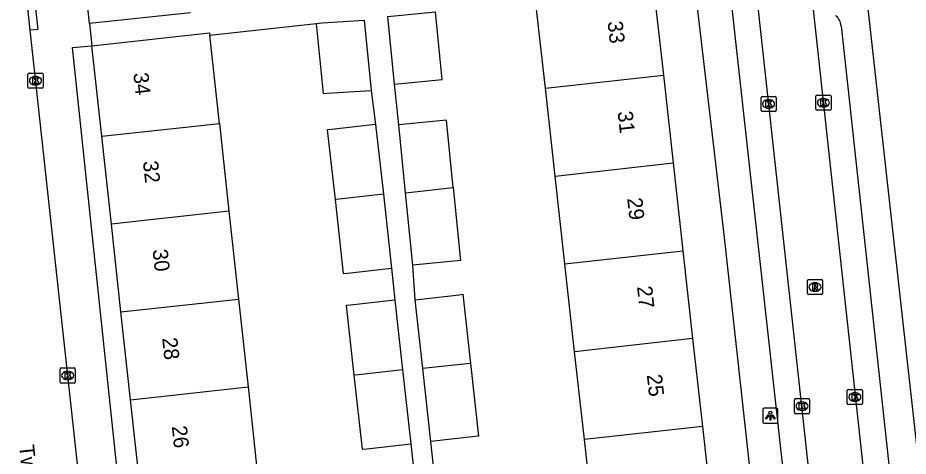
# Model space of a CAD drawing. Extents: x 160026 to 161302, y 384757 to 385701.
# Drawn here: x 161055.6 to 161114.5, y 385162.9 to 385191.8 of the extents above; entities that cross this region are included whole.
import ezdxf

# ---------------------------------------------------------------- set-up
doc = ezdxf.new("R2010")
doc.units = 0
for name, color, linetype in [('IMGEO_Kolk', 7, 'Continuous'), ('IMGEO_Lichtpunt', 7, 'Continuous'), ('IMGEO_Openbare_ruimte_label', 7, 'Continuous'), ('IMGEO_Pand', 7, 'Continuous'), ('IMGEO_Pand_nummerreeks', 7, 'Continuous'), ('IMGEO_Rijbaan_lokaal_open', 7, 'Continuous'), ('IMGEO_Rioolput', 7, 'Continuous'), ('IMGEO_Voetpad_open', 7, 'Continuous')]:
    doc.layers.add(name, color=color, linetype=linetype)

msp = doc.modelspace()

# ---------------------------------------------------------------- linework, layer by layer
at = {"layer": 'IMGEO_Kolk'}
for p, q in [((161056.284, 385187.246), (161056.284, 385188.098)), ((161056.359, 385188.172), (161057.211, 385188.172)), ((161057.285, 385188.098), (161057.285, 385187.246)), ((161056.772, 385187.952), (161056.797, 385187.952)), ((161057.211, 385187.172), (161056.359, 385187.172)), ((161056.795, 385187.392), (161056.77, 385187.392)), ((161104.779, 385185.71), (161104.779, 385186.562)), ((161104.854, 385186.636), (161105.706, 385186.636)), ((161105.267, 385186.416), (161105.292, 385186.416)), ((161105.78, 385186.562), (161105.78, 385185.71)), ((161108.408, 385185.79), (161108.408, 385186.642)), ((161108.483, 385186.716), (161109.335, 385186.716)), ((161108.896, 385186.496), (161108.921, 385186.496)), ((161109.409, 385186.642), (161109.409, 385185.79)), ((161105.29, 385185.856), (161105.265, 385185.856)), ((161109.335, 385185.716), (161108.483, 385185.716)), ((161108.919, 385185.936), (161108.894, 385185.936)), ((161105.706, 385185.636), (161104.854, 385185.636)), ((161058.493, 385168.688), (161059.345, 385168.688)), ((161058.418, 385167.762), (161058.418, 385168.614)), ((161058.906, 385168.468), (161058.931, 385168.468)), ((161059.419, 385168.614), (161059.419, 385167.762)), ((161059.345, 385167.688), (161058.493, 385167.688)), ((161058.929, 385167.908), (161058.904, 385167.908)), ((161110.487, 385166.342), (161110.487, 385167.194)), ((161110.562, 385167.268), (161111.414, 385167.268)), ((161110.975, 385167.048), (161111, 385167.048)), ((161111.488, 385167.194), (161111.488, 385166.342)), ((161106.989, 385165.742), (161106.989, 385166.594)), ((161107.064, 385166.668), (161107.916, 385166.668)), ((161107.477, 385166.448), (161107.502, 385166.448)), ((161107.99, 385166.594), (161107.99, 385165.742)), ((161110.998, 385166.488), (161110.973, 385166.488)), ((161107.5, 385165.888), (161107.475, 385165.888)), ((161111.414, 385166.268), (161110.562, 385166.268)), ((161107.916, 385165.668), (161107.064, 385165.668))]:
    msp.add_line(p, q, dxfattribs=at)
for points in [[(161056.284, 385187.246), (161056.284, 385188.098)], [(161056.359, 385188.172), (161057.211, 385188.172)], [(161057.285, 385188.098), (161057.285, 385187.246)], [(161056.605, 385187.872), (161056.728, 385187.872), (161056.728, 385187.721), (161056.858, 385187.872), (161057.022, 385187.872), (161056.876, 385187.721), (161057.029, 385187.472), (161056.877, 385187.472), (161056.792, 385187.636), (161056.728, 385187.569), (161056.728, 385187.472), (161056.605, 385187.472), (161056.605, 385187.872)], [(161057.211, 385187.172), (161056.359, 385187.172)], [(161104.779, 385185.71), (161104.779, 385186.562)], [(161104.854, 385186.636), (161105.706, 385186.636)], [(161105.1, 385186.336), (161105.223, 385186.336), (161105.223, 385186.185), (161105.353, 385186.336), (161105.517, 385186.336), (161105.371, 385186.185), (161105.524, 385185.936), (161105.372, 385185.936), (161105.287, 385186.1), (161105.223, 385186.033), (161105.223, 385185.936), (161105.1, 385185.936), (161105.1, 385186.336)], [(161105.78, 385186.562), (161105.78, 385185.71)], [(161108.408, 385185.79), (161108.408, 385186.642)], [(161108.483, 385186.716), (161109.335, 385186.716)], [(161108.729, 385186.416), (161108.852, 385186.416), (161108.852, 385186.265), (161108.982, 385186.416), (161109.146, 385186.416), (161109, 385186.265), (161109.153, 385186.016), (161109.001, 385186.016), (161108.916, 385186.18), (161108.852, 385186.113), (161108.852, 385186.016), (161108.729, 385186.016), (161108.729, 385186.416)], [(161109.409, 385186.642), (161109.409, 385185.79)], [(161109.335, 385185.716), (161108.483, 385185.716)], [(161105.706, 385185.636), (161104.854, 385185.636)], [(161058.493, 385168.688), (161059.345, 385168.688)], [(161058.418, 385167.762), (161058.418, 385168.614)], [(161058.739, 385168.388), (161058.862, 385168.388), (161058.862, 385168.237), (161058.992, 385168.388), (161059.156, 385168.388), (161059.01, 385168.237), (161059.163, 385167.988), (161059.011, 385167.988), (161058.926, 385168.152), (161058.862, 385168.085), (161058.862, 385167.988), (161058.739, 385167.988), (161058.739, 385168.388)], [(161059.419, 385168.614), (161059.419, 385167.762)], [(161059.345, 385167.688), (161058.493, 385167.688)], [(161110.487, 385166.342), (161110.487, 385167.194)], [(161110.562, 385167.268), (161111.414, 385167.268)], [(161110.808, 385166.968), (161110.931, 385166.968), (161110.931, 385166.817), (161111.061, 385166.968), (161111.225, 385166.968), (161111.079, 385166.817), (161111.232, 385166.568), (161111.08, 385166.568), (161110.995, 385166.732), (161110.931, 385166.665), (161110.931, 385166.568), (161110.808, 385166.568), (161110.808, 385166.968)], [(161111.488, 385167.194), (161111.488, 385166.342)], [(161106.989, 385165.742), (161106.989, 385166.594)], [(161107.064, 385166.668), (161107.916, 385166.668)], [(161107.31, 385166.368), (161107.433, 385166.368), (161107.433, 385166.217), (161107.563, 385166.368), (161107.727, 385166.368), (161107.581, 385166.217), (161107.734, 385165.968), (161107.582, 385165.968), (161107.497, 385166.132), (161107.433, 385166.065), (161107.433, 385165.968), (161107.31, 385165.968), (161107.31, 385166.368)], [(161107.99, 385166.594), (161107.99, 385165.742)], [(161111.414, 385166.268), (161110.562, 385166.268)], [(161107.916, 385165.668), (161107.064, 385165.668)]]:
    msp.add_lwpolyline(points, dxfattribs=at)
for centre, start, end in [((161056.361, 385188.096), 91.55205, 178.44795), ((161056.361, 385188.096), 91.55205, 178.44795), ((161057.209, 385188.096), 1.55205, 88.44795), ((161057.209, 385188.096), 1.55205, 88.44795), ((161056.361, 385187.248), 181.55205, 268.44795), ((161056.361, 385187.248), 181.55205, 268.44795), ((161057.209, 385187.248), 271.55205, 358.44795), ((161057.209, 385187.248), 271.55205, 358.44795), ((161104.856, 385186.56), 91.55205, 178.44795), ((161104.856, 385186.56), 91.55205, 178.44795), ((161105.704, 385186.56), 1.55205, 88.44795), ((161105.704, 385186.56), 1.55205, 88.44795), ((161108.485, 385186.64), 91.55205, 178.44795), ((161108.485, 385186.64), 91.55205, 178.44795), ((161109.333, 385186.64), 1.55205, 88.44795), ((161109.333, 385186.64), 1.55205, 88.44795), ((161108.485, 385185.792), 181.55205, 268.44795), ((161108.485, 385185.792), 181.55205, 268.44795), ((161109.333, 385185.792), 271.55205, 358.44795), ((161109.333, 385185.792), 271.55205, 358.44795), ((161104.856, 385185.712), 181.55205, 268.44795), ((161104.856, 385185.712), 181.55205, 268.44795), ((161105.704, 385185.712), 271.55205, 358.44795), ((161105.704, 385185.712), 271.55205, 358.44795), ((161058.495, 385168.612), 91.55205, 178.44795), ((161058.495, 385168.612), 91.55205, 178.44795), ((161059.343, 385168.612), 1.55205, 88.44795), ((161059.343, 385168.612), 1.55205, 88.44795), ((161058.495, 385167.764), 181.55205, 268.44795), ((161058.495, 385167.764), 181.55205, 268.44795), ((161059.343, 385167.764), 271.55205, 358.44795), ((161059.343, 385167.764), 271.55205, 358.44795), ((161110.564, 385167.192), 91.55205, 178.44795), ((161110.564, 385167.192), 91.55205, 178.44795), ((161111.412, 385167.192), 1.55205, 88.44795), ((161111.412, 385167.192), 1.55205, 88.44795), ((161107.066, 385166.592), 91.55205, 178.44795), ((161107.066, 385166.592), 91.55205, 178.44795), ((161107.914, 385166.592), 1.55205, 88.44795), ((161107.914, 385166.592), 1.55205, 88.44795), ((161110.564, 385166.344), 181.55205, 268.44795), ((161110.564, 385166.344), 181.55205, 268.44795), ((161111.412, 385166.344), 271.55205, 358.44795), ((161111.412, 385166.344), 271.55205, 358.44795), ((161107.066, 385165.744), 181.55205, 268.44795), ((161107.066, 385165.744), 181.55205, 268.44795), ((161107.914, 385165.744), 271.55205, 358.44795), ((161107.914, 385165.744), 271.55205, 358.44795)]:
    msp.add_arc(centre, 0.0765, start, end, dxfattribs=at)
for centre, major_axis, ratio, start_param, end_param in [((161056.771, 385187.672), (-0.387, 0.002), 0.722429, 4.712389, 7.853982), ((161056.796, 385187.672), (-0.39, 0.002), 0.717154, 1.570796, 4.712389), ((161105.266, 385186.136), (-0.387, 0.002), 0.722429, 4.712389, 7.853982), ((161105.291, 385186.136), (-0.39, 0.002), 0.717154, 1.570796, 4.712389), ((161108.895, 385186.216), (-0.387, 0.002), 0.722429, 4.712389, 7.853982), ((161108.92, 385186.216), (-0.39, 0.002), 0.717154, 1.570796, 4.712389), ((161058.905, 385168.188), (-0.387, 0.002), 0.722429, 4.712389, 7.853982), ((161058.93, 385168.188), (-0.39, 0.002), 0.717154, 1.570796, 4.712389), ((161110.974, 385166.768), (-0.387, 0.002), 0.722429, 4.712389, 7.853982), ((161110.999, 385166.768), (-0.39, 0.002), 0.717154, 1.570796, 4.712389), ((161107.476, 385166.168), (-0.387, 0.002), 0.722429, 4.712389, 7.853982), ((161107.501, 385166.168), (-0.39, 0.002), 0.717154, 1.570796, 4.712389)]:
    msp.add_ellipse(centre, major_axis=major_axis, ratio=ratio, start_param=start_param, end_param=end_param, dxfattribs=at)
at = {"layer": 'IMGEO_Lichtpunt'}
for p, q in [((161104.898, 385165.943), (161104.898, 385165.136)), ((161104.898, 385165.943), (161104.898, 385165.136)), ((161105.8, 385166.038), (161104.992, 385166.038)), ((161105.8, 385166.038), (161104.992, 385166.038)), ((161105.894, 385165.136), (161105.894, 385165.943)), ((161105.894, 385165.136), (161105.894, 385165.943)), ((161104.992, 385165.042), (161105.8, 385165.042)), ((161104.992, 385165.042), (161105.8, 385165.042))]:
    msp.add_line(p, q, dxfattribs=at)
for points in [[(161105.272, 385165.607), (161105.311, 385165.579), (161105.123, 385165.317), (161105.085, 385165.344), (161105.272, 385165.607)], [(161105.374, 385165.559), (161105.421, 385165.559), (161105.421, 385165.237), (161105.374, 385165.237), (161105.374, 385165.559)], [(161105.484, 385165.579), (161105.522, 385165.606), (161105.709, 385165.344), (161105.67, 385165.316), (161105.484, 385165.579)]]:
    msp.add_lwpolyline(points, dxfattribs=at)
msp.add_circle((161105.397, 385165.741), 0.0994, dxfattribs=at)
for centre, start, end in [((161104.992, 385165.943), 90, 180), ((161104.992, 385165.943), 90, 180), ((161105.8, 385165.943), 0, 90), ((161105.8, 385165.943), 0, 90), ((161104.992, 385165.136), 180, 270), ((161104.992, 385165.136), 180, 270), ((161105.8, 385165.136), 270, 0), ((161105.8, 385165.136), 270, 360)]:
    msp.add_arc(centre, 0.0946, start, end, dxfattribs=at)
at = {"layer": 'IMGEO_Pand'}
for points in [[(161060.358, 385191.46), (161060.022, 385194.646)], [(161097.653, 385194.023), (161098.318, 385188.046)], [(161090.513, 385187.178), (161089.869, 385192.968)], [(161080.54, 385187.442), (161080.089, 385191.913), (161083.245, 385192.231)], [(161080.54, 385187.442), (161083.696, 385187.761), (161083.245, 385192.231)], [(161067.045, 385192.164), (161060.358, 385191.46)], [(161075.354, 385191.461), (161075.74, 385191.487), (161078.536, 385191.673), (161078.998, 385187.036)], [(161075.354, 385191.461), (161075.816, 385186.823), (161076.05, 385186.839), (161078.998, 385187.036)], [(161060.521, 385189.985), (161065.492, 385190.527), (161068.297, 385190.833), (161068.314, 385190.677)], [(161068.949, 385184.855), (161068.314, 385190.677)], [(161061.173, 385184.007), (161060.521, 385189.985)], [(161090.513, 385187.178), (161098.318, 385188.046)], [(161098.318, 385188.046), (161098.964, 385182.24)], [(161091.159, 385181.372), (161090.513, 385187.178)], [(161061.173, 385184.007), (161068.949, 385184.855)], [(161068.949, 385184.855), (161069.582, 385179.051)], [(161079.279, 385184.786), (161076.36, 385184.458), (161076.081, 385184.427), (161076.599, 385179.817)], [(161079.279, 385184.786), (161079.798, 385180.165)], [(161084.417, 385180.622), (161083.967, 385185.074), (161080.811, 385184.756)], [(161081.264, 385180.272), (161080.811, 385184.756)], [(161061.806, 385178.203), (161061.173, 385184.007)], [(161091.159, 385181.372), (161098.964, 385182.24)], [(161098.964, 385182.24), (161099.61, 385176.435)], [(161091.805, 385175.567), (161091.159, 385181.372)], [(161081.264, 385180.272), (161084.417, 385180.622)], [(161084.417, 385180.622), (161084.903, 385175.797), (161081.747, 385175.479)], [(161079.798, 385180.165), (161076.878, 385179.847), (161076.599, 385179.817)], [(161079.798, 385180.165), (161080.347, 385175.285)], [(161081.747, 385175.479), (161081.264, 385180.272)], [(161076.599, 385179.817), (161077.148, 385174.926), (161077.428, 385174.957), (161080.347, 385175.285)], [(161069.582, 385179.051), (161061.806, 385178.203)], [(161069.582, 385179.051), (161070.216, 385173.246)], [(161062.44, 385172.398), (161061.806, 385178.203)], [(161091.805, 385175.567), (161099.61, 385176.435)], [(161099.61, 385176.435), (161100.256, 385170.63)], [(161092.451, 385169.762), (161091.805, 385175.567)], [(161081.891, 385173.201), (161084.24, 385173.465), (161084.81, 385173.529), (161085.048, 385173.556), (161085.56, 385168.995)], [(161062.44, 385172.398), (161070.216, 385173.246)], [(161070.216, 385173.246), (161070.849, 385167.442)], [(161080.546, 385173.177), (161077.627, 385172.849), (161077.336, 385172.816), (161077.854, 385168.206)], [(161080.546, 385173.177), (161081.065, 385168.556)], [(161082.403, 385168.645), (161081.891, 385173.201)], [(161063.073, 385166.594), (161062.44, 385172.398)], [(161100.256, 385170.63), (161092.451, 385169.762)], [(161100.256, 385170.63), (161100.902, 385164.825)], [(161093.097, 385163.957), (161092.451, 385169.762)], [(161085.56, 385168.995), (161085.322, 385168.969), (161082.403, 385168.645)], [(161082.943, 385163.834), (161082.403, 385168.645)], [(161085.56, 385168.995), (161086.1, 385164.189), (161085.862, 385164.162), (161082.943, 385163.834)], [(161081.065, 385168.556), (161078.145, 385168.238), (161077.854, 385168.206)], [(161077.854, 385168.206), (161078.404, 385163.315), (161078.695, 385163.348), (161081.614, 385163.676)], [(161081.065, 385168.556), (161081.614, 385163.676)], [(161063.073, 385166.594), (161070.849, 385167.442)], [(161070.849, 385167.442), (161071.482, 385161.637)], [(161063.706, 385160.789), (161063.073, 385166.594)], [(161100.902, 385164.825), (161093.097, 385163.957)], [(161100.902, 385164.825), (161101.548, 385159.02)], [(161093.742, 385158.152), (161093.097, 385163.957)]]:
    msp.add_lwpolyline(points, dxfattribs=at)
at = {"layer": 'IMGEO_Rijbaan_lokaal_open'}
for points in [[(161104.257, 385195.371), (161116.209, 385086.218)], [(161056.441, 385191.005), (161056.095, 385194.195)], [(161119.734, 385085.893), (161118.94, 385094.258), (161108.106, 385193.811)], [(161062.14, 385138.694), (161056.441, 385191.005)]]:
    msp.add_lwpolyline(points, dxfattribs=at)
at = {"layer": 'IMGEO_Rioolput'}
for p, q in [((161107.925, 385174.538), (161108.777, 385174.538)), ((161107.85, 385173.612), (161107.85, 385174.464)), ((161108.338, 385174.318), (161108.363, 385174.318)), ((161108.851, 385174.464), (161108.851, 385173.612)), ((161108.777, 385173.538), (161107.925, 385173.538)), ((161108.361, 385173.758), (161108.336, 385173.758))]:
    msp.add_line(p, q, dxfattribs=at)
for points in [[(161107.925, 385174.538), (161108.777, 385174.538)], [(161107.85, 385173.612), (161107.85, 385174.464)], [(161108.439, 385174.236), (161108.187, 385174.238), (161108.187, 385173.838)], [(161108.187, 385173.838), (161108.311, 385173.838), (161108.311, 385174), (161108.322, 385174)], [(161108.365, 385174.157), (161108.311, 385174.157), (161108.311, 385174.076)], [(161108.311, 385174.076), (161108.363, 385174.076)], [(161108.369, 385173.971), (161108.44, 385173.838), (161108.58, 385173.838), (161108.515, 385173.964)], [(161108.851, 385174.464), (161108.851, 385173.612)], [(161108.777, 385173.538), (161107.925, 385173.538)]]:
    msp.add_lwpolyline(points, dxfattribs=at)
for centre, radius, start, end in [((161107.927, 385174.462), 0.0765, 91.55205, 178.44795), ((161107.927, 385174.462), 0.0765, 91.55205, 178.44795), ((161108.775, 385174.462), 0.0765, 1.55205, 88.44795), ((161108.775, 385174.462), 0.0765, 1.55205, 88.44795), ((161108.321, 385173.947), 0.0533, 26.02933, 88.69889), ((161108.347, 385174.265), 0.19, 274.7715, 282.96867), ((161108.371, 385174.061), 0.0964, 77.00612, 93.18647), ((161108.385, 385174.118), 0.0378, 276.66336, 79.67722), ((161108.438, 385174.126), 0.109, 350.36119, 89.41601), ((161108.436, 385174.126), 0.112, 277.58423, 350.98172), ((161108.42, 385173.911), 0.108, 29.51342, 73.79051), ((161107.927, 385173.614), 0.0765, 181.55205, 268.44795), ((161107.927, 385173.614), 0.0765, 181.55205, 268.44795), ((161108.775, 385173.614), 0.0765, 271.55205, 358.44795), ((161108.775, 385173.614), 0.0765, 271.55205, 358.44795)]:
    msp.add_arc(centre, radius, start, end, dxfattribs=at)
for centre, major_axis, ratio, start_param, end_param in [((161108.337, 385174.038), (-0.387, 0.002), 0.722429, 4.712389, 7.853982), ((161108.362, 385174.038), (-0.39, 0.002), 0.717154, 1.570796, 4.712389)]:
    msp.add_ellipse(centre, major_axis=major_axis, ratio=ratio, start_param=start_param, end_param=end_param, dxfattribs=at)
at = {"layer": 'IMGEO_Voetpad_open'}
for points in [[(161119.319, 385125.617), (161111.524, 385195.624), (161113.335, 385195.783)], [(161056.095, 385194.195), (161056.592, 385194.248), (161056.938, 385191.058), (161056.441, 385191.005)], [(161099.107, 385194.265), (161100.326, 385194.405), (161102.329, 385177.512), (161108.182, 385124.319)], [(161114.262, 385089.435), (161102.859, 385192.672)], [(161060.358, 385191.46), (161060.521, 385189.985)], [(161068.314, 385190.677), (161075.354, 385191.461)], [(161110.079, 385191.288), (161120.638, 385094.189), (161121.074, 385088.841)], [(161066.698, 385119.822), (161065.297, 385132.547), (161059.242, 385189.865), (161060.521, 385189.985)], [(161078.998, 385187.036), (161079.279, 385184.786)], [(161080.811, 385184.756), (161080.54, 385187.442)], [(161080.347, 385175.285), (161080.546, 385173.177)], [(161081.891, 385173.201), (161081.747, 385175.479)], [(161081.614, 385163.676), (161081.849, 385161.453)], [(161083.18, 385161.594), (161082.943, 385163.834)]]:
    msp.add_lwpolyline(points, dxfattribs=at)
msp.add_arc((161109.136, 385191.227), 0.945, 3.68993, 53.13748, dxfattribs=at)

# ---------------------------------------------------------------- texts
at = {"layer": 'IMGEO_Openbare_ruimte_label'}
msp.add_text('Twijnderstraat', height=1, rotation=276.08701, dxfattribs=at).set_placement((161055.696, 385163.563))
at = {"layer": 'IMGEO_Pand_nummerreeks'}
for s, rotation, p in [('33', 276.34816, (161094.626, 385191.565)), ('34', 276.22784, (161063.255, 385188.163)), ('31', 276.34873, (161095.287, 385185.619)), ('32', 276.22616, (161063.891, 385182.333)), ('29', 276.34872, (161095.924, 385179.898)), ('30', 276.22616, (161064.528, 385176.494)), ('27', 276.34873, (161096.574, 385174.064)), ('28', 276.22616, (161065.164, 385170.66)), ('25', 276.34873, (161097.223, 385168.23)), ('26', 276.22616, (161065.801, 385164.83))]:
    msp.add_text(s, height=1, rotation=rotation, dxfattribs=at).set_placement(p)

doc.saveas('drawing.dxf')
